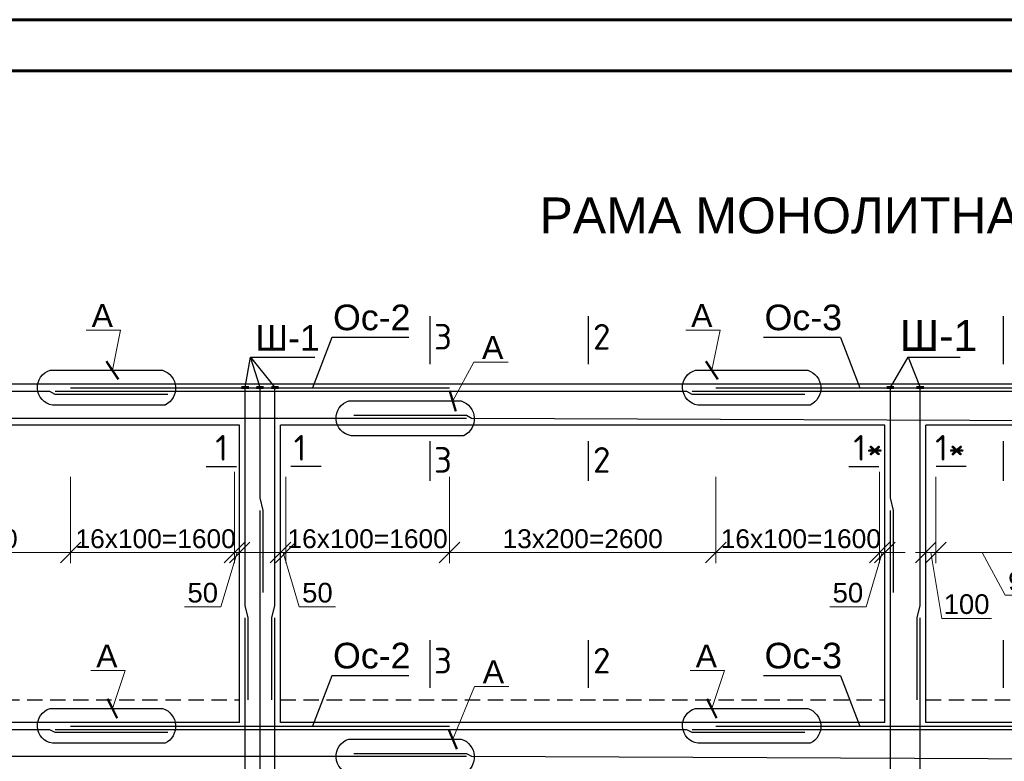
# Model space of a CAD drawing. Header units: millimetres. Extents: x 2063114 to 14983986, y -126020516 to 213791.
# Tile 573 of 656: x 2331609 to 2341224, y -306928 to -299691. Entities that reach past the tile are written whole.
import ezdxf

# ---------------------------------------------------------------- set-up
doc = ezdxf.new("R2010")
doc.units = ezdxf.units.MM
doc.linetypes.add('штриховая', pattern=[0.75, 0.5, -0.25])
doc.layers.get('Defpoints').update_dxf_attribs({"color": 6, "lineweight": 35})
doc.layers.add('.', color=7, linetype='Continuous', lineweight=15)
doc.layers.add('РАЗМЕР АР', color=150, linetype='Continuous', lineweight=20)
doc.layers.add('_print', color=6, linetype='Continuous', lineweight=60, plot=False)
doc.styles.add('ISOCPEUR', font='isocpeui.ttf', dxfattribs={"height": 300})
doc.styles.add('seviyorum', font='times.ttf')
doc.styles.get("Standard").update_dxf_attribs({"font": 'arial.ttf'})
doc.dimstyles.new('1-100', dxfattribs={"dimtxt": 300, "dimasz": 250, "dimexe": 130, "dimexo": 130, "dimgap": 50, "dimtad": 1, "dimdec": 0, "dimtxsty": 'seviyorum', "dimblk": 'OBLIQUE', "dimcen": 250, "dimdle": 125, "dimclrd": 256, "dimclre": 256, "dimclrt": 256, "dimadec": 0, "dimazin": 0, "dimtfac": 1, "dimtdec": 0, "dimtmove": 1, "dimatfit": 3, "dimldrblk": 'OBLIQUE', "dimfxl": 200, "dimlwd": -1, "dimlwe": -1, "dimarcsym": 0})
doc.dimstyles.new('1-50 gbgggn', dxfattribs={"dimscale": 0, "dimtxt": 250, "dimasz": 150, "dimexe": 25, "dimexo": 200, "dimgap": 100, "dimtad": 1, "dimdec": 0, "dimlfac": 0.5, "dimtxsty": 'ISOCPEUR', "dimblk": 'ARCHTICK', "dimcen": 100, "dimdle": 100, "dimclrd": 167, "dimclre": 167, "dimadec": 0, "dimazin": 0, "dimtfac": 1, "dimtdec": 0, "dimtmove": 1, "dimatfit": 3, "dimfxl": 1.25, "dimlwd": 5, "dimlwe": 5, "dimarcsym": 0})

# ---------------------------------------------------------------- blocks, each defined once
blk = doc.blocks.new('*U1596')
at = {"color": 0, "ltscale": 25}
blk.add_lwpolyline([(-59400, 42000), (0, 42000), (0, 0), (-59400, 0)], close=True, dxfattribs=at)
blk = doc.blocks.new('*U1595')
at = {"color": 0, "ltscale": 25}
blk.add_lwpolyline([(-59400, 42000), (0, 42000), (0, 0), (-59400, 0)], close=True, dxfattribs=at)
at = {"color": 0, "lineweight": 60, "ltscale": 25}
blk.add_lwpolyline([(-57400, 41500), (-500, 41500), (-500, 500), (-57400, 500)], close=True, dxfattribs=at)
blk = doc.blocks.new('_ArchTick')
at = {"color": 0, "linetype": 'ByBlock', "const_width": 0.15}
blk.add_lwpolyline([(-0.5, -0.5), (0.5, 0.5)], dxfattribs=at)
blk = doc.blocks.new('_Oblique')
at = {"color": 0, "linetype": 'ByBlock', "lineweight": -2}
blk.add_line((-0.5, -0.5), (0.5, 0.5), dxfattribs=at)
blk = doc.blocks.new('*D1738')
at = {"layer": 'Defpoints', "color": 0, "lineweight": 30, "ltscale": 100, "transparency": 16777216}
for p in [(2329506.6, -304049.1), (2332106.6, -304049.1), (2332106.6, -304890.9)]:
    blk.add_point(p, dxfattribs=at)
at = {"layer": 'РАЗМЕР АР', "ltscale": 100, "transparency": 16777216}
for p, q in [((2329506.6, -304153.1), (2329506.6, -304994.9)), ((2332106.6, -304153.1), (2332106.6, -304994.9)), ((2329406.6, -304890.9), (2332206.6, -304890.9))]:
    blk.add_line(p, q, dxfattribs=at)
at = {"layer": 'РАЗМЕР АР', "ltscale": 100, "transparency": 16777216, "xscale": 200, "yscale": 200, "zscale": 200, "rotation": 180}
blk.add_blockref('_Oblique', (2329506.6, -304890.9), dxfattribs=at)
at = {"layer": 'РАЗМЕР АР', "ltscale": 100, "transparency": 16777216, "xscale": 200, "yscale": 200, "zscale": 200}
blk.add_blockref('_Oblique', (2332106.6, -304890.9), dxfattribs=at)
at = {"layer": 'РАЗМЕР АР', "ltscale": 100, "transparency": 16777216, "insert": (2330806.6, -304756.9), "char_height": 192, "attachment_point": 5}
blk.add_mtext('{\\H0.95833x;13x200=2600}', dxfattribs=at)
blk = doc.blocks.new('*D1740')
at = {"layer": 'Defpoints', "color": 0, "lineweight": 30, "ltscale": 100, "transparency": 16777216}
for p in [(2333706.6, -303999.1), (2333756.6, -304539.3), (2333756.6, -304890.9)]:
    blk.add_point(p, dxfattribs=at)
at = {"layer": 'РАЗМЕР АР', "ltscale": 100, "transparency": 16777216}
for p, q in [((2333706.6, -304103.1), (2333706.6, -304994.9)), ((2333756.6, -304643.3), (2333756.6, -304994.9)), ((2333706.6, -304890.9), (2333506.6, -304890.9)), ((2333731.6, -304890.9), (2333573.9, -305421.7)), ((2333706.6, -304890.9), (2333756.6, -304890.9)), ((2333706.6, -304890.9), (2333756.6, -304890.9)), ((2333756.6, -304890.9), (2333956.6, -304890.9)), ((2333573.9, -305421.7), (2333219.6, -305421.7))]:
    blk.add_line(p, q, dxfattribs=at)
at = {"layer": 'РАЗМЕР АР', "ltscale": 100, "transparency": 16777216, "xscale": 200, "yscale": 200, "zscale": 200}
blk.add_blockref('_Oblique', (2333706.6, -304890.9), dxfattribs=at)
at = {"layer": 'РАЗМЕР АР', "ltscale": 100, "transparency": 16777216, "xscale": 200, "yscale": 200, "zscale": 200, "rotation": 180}
blk.add_blockref('_Oblique', (2333756.6, -304890.9), dxfattribs=at)
at = {"layer": 'РАЗМЕР АР', "ltscale": 100, "transparency": 16777216, "insert": (2333396.7, -305283.7), "char_height": 192, "attachment_point": 5}
blk.add_mtext('50', dxfattribs=at)
blk = doc.blocks.new('*D1741')
at = {"layer": 'Defpoints', "color": 0, "lineweight": 30, "ltscale": 100, "transparency": 16777216}
for p in [(2333706.6, -303999.1), (2332106.6, -304049.1), (2333706.6, -304890.9)]:
    blk.add_point(p, dxfattribs=at)
at = {"layer": 'РАЗМЕР АР', "ltscale": 100, "transparency": 16777216}
for p, q in [((2333706.6, -304103.1), (2333706.6, -304994.9)), ((2332106.6, -304153.1), (2332106.6, -304994.9)), ((2332006.6, -304890.9), (2333806.6, -304890.9))]:
    blk.add_line(p, q, dxfattribs=at)
at = {"layer": 'РАЗМЕР АР', "ltscale": 100, "transparency": 16777216, "xscale": 200, "yscale": 200, "zscale": 200, "rotation": 180}
blk.add_blockref('_Oblique', (2332106.6, -304890.9), dxfattribs=at)
at = {"layer": 'РАЗМЕР АР', "ltscale": 100, "transparency": 16777216, "xscale": 200, "yscale": 200, "zscale": 200}
blk.add_blockref('_Oblique', (2333706.6, -304890.9), dxfattribs=at)
at = {"layer": 'РАЗМЕР АР', "ltscale": 100, "transparency": 16777216, "insert": (2332936.7, -304757), "char_height": 192, "attachment_point": 5}
blk.add_mtext('{\\H0.95833x;16x100=1600}', dxfattribs=at)
blk = doc.blocks.new('*D1681')
at = {"layer": 'Defpoints', "color": 0, "lineweight": 30, "ltscale": 100, "transparency": 16777216}
for p in [(2335806.6, -304049.1), (2338406.6, -304049.1), (2338406.6, -304890.9)]:
    blk.add_point(p, dxfattribs=at)
at = {"layer": 'РАЗМЕР АР', "ltscale": 100, "transparency": 16777216}
for p, q in [((2335806.6, -304153.1), (2335806.6, -304994.9)), ((2338406.6, -304153.1), (2338406.6, -304994.9)), ((2335706.6, -304890.9), (2338506.6, -304890.9))]:
    blk.add_line(p, q, dxfattribs=at)
at = {"layer": 'РАЗМЕР АР', "ltscale": 100, "transparency": 16777216, "xscale": 200, "yscale": 200, "zscale": 200, "rotation": 180}
blk.add_blockref('_Oblique', (2335806.6, -304890.9), dxfattribs=at)
at = {"layer": 'РАЗМЕР АР', "ltscale": 100, "transparency": 16777216, "xscale": 200, "yscale": 200, "zscale": 200}
blk.add_blockref('_Oblique', (2338406.6, -304890.9), dxfattribs=at)
at = {"layer": 'РАЗМЕР АР', "ltscale": 100, "transparency": 16777216, "insert": (2337106.6, -304756.9), "char_height": 192, "attachment_point": 5}
blk.add_mtext('{\\H0.95833x;13x200=2600}', dxfattribs=at)
blk = doc.blocks.new('*D1682')
at = {"layer": 'Defpoints', "color": 0, "lineweight": 30, "ltscale": 100, "transparency": 16777216}
for p in [(2334206.6, -304049.1), (2335806.6, -304049.1), (2334206.6, -304890.9)]:
    blk.add_point(p, dxfattribs=at)
at = {"layer": 'РАЗМЕР АР', "ltscale": 100, "transparency": 16777216}
for p, q in [((2334206.6, -304153.1), (2334206.6, -304994.9)), ((2335806.6, -304153.1), (2335806.6, -304994.9)), ((2335906.6, -304890.9), (2334106.6, -304890.9))]:
    blk.add_line(p, q, dxfattribs=at)
at = {"layer": 'РАЗМЕР АР', "ltscale": 100, "transparency": 16777216, "xscale": 200, "yscale": 200, "zscale": 200, "rotation": 180}
blk.add_blockref('_Oblique', (2334206.6, -304890.9), dxfattribs=at)
at = {"layer": 'РАЗМЕР АР', "ltscale": 100, "transparency": 16777216, "xscale": 200, "yscale": 200, "zscale": 200}
blk.add_blockref('_Oblique', (2335806.6, -304890.9), dxfattribs=at)
at = {"layer": 'РАЗМЕР АР', "ltscale": 100, "transparency": 16777216, "insert": (2335006.6, -304757), "char_height": 192, "attachment_point": 5}
blk.add_mtext('{\\H0.95833x;16x100=1600}', dxfattribs=at)
blk = doc.blocks.new('*D1683')
at = {"layer": 'Defpoints', "color": 0, "lineweight": 30, "ltscale": 100, "transparency": 16777216}
for p in [(2340006.6, -303999.1), (2340056.6, -304539.3), (2340056.6, -304890.9)]:
    blk.add_point(p, dxfattribs=at)
at = {"layer": 'РАЗМЕР АР', "ltscale": 100, "transparency": 16777216}
for p, q in [((2340006.6, -304103.1), (2340006.6, -304994.9)), ((2340056.6, -304643.3), (2340056.6, -304994.9)), ((2340006.6, -304890.9), (2339806.6, -304890.9)), ((2340031.6, -304890.9), (2339873.9, -305421.7)), ((2340006.6, -304890.9), (2340056.6, -304890.9)), ((2340006.6, -304890.9), (2340056.6, -304890.9)), ((2340056.6, -304890.9), (2340256.6, -304890.9)), ((2339873.9, -305421.7), (2339519.6, -305421.7))]:
    blk.add_line(p, q, dxfattribs=at)
at = {"layer": 'РАЗМЕР АР', "ltscale": 100, "transparency": 16777216, "xscale": 200, "yscale": 200, "zscale": 200}
blk.add_blockref('_Oblique', (2340006.6, -304890.9), dxfattribs=at)
at = {"layer": 'РАЗМЕР АР', "ltscale": 100, "transparency": 16777216, "xscale": 200, "yscale": 200, "zscale": 200, "rotation": 180}
blk.add_blockref('_Oblique', (2340056.6, -304890.9), dxfattribs=at)
at = {"layer": 'РАЗМЕР АР', "ltscale": 100, "transparency": 16777216, "insert": (2339696.7, -305283.7), "char_height": 192, "attachment_point": 5}
blk.add_mtext('50', dxfattribs=at)
blk = doc.blocks.new('*D1684')
at = {"layer": 'Defpoints', "color": 0, "lineweight": 30, "ltscale": 100, "transparency": 16777216}
for p in [(2340006.6, -303999.1), (2338406.6, -304049.1), (2340006.6, -304890.9)]:
    blk.add_point(p, dxfattribs=at)
at = {"layer": 'РАЗМЕР АР', "ltscale": 100, "transparency": 16777216}
for p, q in [((2340006.6, -304103.1), (2340006.6, -304994.9)), ((2338406.6, -304153.1), (2338406.6, -304994.9)), ((2338306.6, -304890.9), (2340106.6, -304890.9))]:
    blk.add_line(p, q, dxfattribs=at)
at = {"layer": 'РАЗМЕР АР', "ltscale": 100, "transparency": 16777216, "xscale": 200, "yscale": 200, "zscale": 200, "rotation": 180}
blk.add_blockref('_Oblique', (2338406.6, -304890.9), dxfattribs=at)
at = {"layer": 'РАЗМЕР АР', "ltscale": 100, "transparency": 16777216, "xscale": 200, "yscale": 200, "zscale": 200}
blk.add_blockref('_Oblique', (2340006.6, -304890.9), dxfattribs=at)
at = {"layer": 'РАЗМЕР АР', "ltscale": 100, "transparency": 16777216, "insert": (2339236.7, -304757), "char_height": 192, "attachment_point": 5}
blk.add_mtext('{\\H0.95833x;16x100=1600}', dxfattribs=at)
blk = doc.blocks.new('*D1685')
at = {"layer": 'Defpoints', "color": 0, "lineweight": 30, "ltscale": 100, "transparency": 16777216}
for p in [(2334206.6, -304049.1), (2334156.6, -304539.3), (2334156.6, -304890.9)]:
    blk.add_point(p, dxfattribs=at)
at = {"layer": 'РАЗМЕР АР', "ltscale": 100, "transparency": 16777216}
for p, q in [((2334206.6, -304153.1), (2334206.6, -304994.9)), ((2334156.6, -304643.3), (2334156.6, -304994.9)), ((2334156.6, -304890.9), (2333956.6, -304890.9)), ((2334206.6, -304890.9), (2334156.6, -304890.9)), ((2334206.6, -304890.9), (2334156.6, -304890.9)), ((2334181.6, -304890.9), (2334339.2, -305421.7)), ((2334206.6, -304890.9), (2334406.6, -304890.9)), ((2334339.2, -305421.7), (2334693.6, -305421.7))]:
    blk.add_line(p, q, dxfattribs=at)
at = {"layer": 'РАЗМЕР АР', "ltscale": 100, "transparency": 16777216, "xscale": 200, "yscale": 200, "zscale": 200}
blk.add_blockref('_Oblique', (2334156.6, -304890.9), dxfattribs=at)
at = {"layer": 'РАЗМЕР АР', "ltscale": 100, "transparency": 16777216, "xscale": 200, "yscale": 200, "zscale": 200, "rotation": 180}
blk.add_blockref('_Oblique', (2334206.6, -304890.9), dxfattribs=at)
at = {"layer": 'РАЗМЕР АР', "ltscale": 100, "transparency": 16777216, "insert": (2334516.4, -305283.7), "char_height": 192, "attachment_point": 5}
blk.add_mtext('50', dxfattribs=at)
blk = doc.blocks.new('*D1709')
at = {"layer": 'Defpoints', "color": 0, "lineweight": 30, "ltscale": 100, "transparency": 16777216}
for p in [(2340556.6, -304049.1), (2340456.6, -304539.3), (2340456.6, -304890.9)]:
    blk.add_point(p, dxfattribs=at)
at = {"layer": 'РАЗМЕР АР', "ltscale": 100, "transparency": 16777216}
for p, q in [((2340556.6, -304153.1), (2340556.6, -304994.9)), ((2340456.6, -304643.3), (2340456.6, -304994.9)), ((2340656.6, -304890.9), (2340356.6, -304890.9)), ((2340506.6, -304890.9), (2340612.7, -305533.5)), ((2340612.7, -305533.5), (2341098.2, -305533.5))]:
    blk.add_line(p, q, dxfattribs=at)
at = {"layer": 'РАЗМЕР АР', "ltscale": 100, "transparency": 16777216, "xscale": 200, "yscale": 200, "zscale": 200, "rotation": 180}
blk.add_blockref('_Oblique', (2340456.6, -304890.9), dxfattribs=at)
at = {"layer": 'РАЗМЕР АР', "ltscale": 100, "transparency": 16777216, "xscale": 200, "yscale": 200, "zscale": 200}
blk.add_blockref('_Oblique', (2340556.6, -304890.9), dxfattribs=at)
at = {"layer": 'РАЗМЕР АР', "ltscale": 100, "transparency": 16777216, "insert": (2340855.4, -305395.5), "char_height": 192, "attachment_point": 5}
blk.add_mtext('100', dxfattribs=at)
blk = doc.blocks.new('*D1710')
at = {"layer": 'Defpoints', "color": 0, "lineweight": 30, "ltscale": 100, "transparency": 16777216}
for p in [(2340556.6, -304049.1), (2341456.6, -304049.1), (2340556.6, -304890.9)]:
    blk.add_point(p, dxfattribs=at)
at = {"layer": 'РАЗМЕР АР', "ltscale": 100, "transparency": 16777216}
for p, q in [((2340556.6, -304153.1), (2340556.6, -304994.9)), ((2341456.6, -304153.1), (2341456.6, -304994.9)), ((2341556.6, -304890.9), (2340456.6, -304890.9)), ((2341006.6, -304890.9), (2341233.1, -305305.9)), ((2341233.1, -305305.9), (2342569.5, -305305.9))]:
    blk.add_line(p, q, dxfattribs=at)
at = {"layer": 'РАЗМЕР АР', "ltscale": 100, "transparency": 16777216, "xscale": 200, "yscale": 200, "zscale": 200, "rotation": 180}
blk.add_blockref('_Oblique', (2340556.6, -304890.9), dxfattribs=at)
at = {"layer": 'РАЗМЕР АР', "ltscale": 100, "transparency": 16777216, "xscale": 200, "yscale": 200, "zscale": 200}
blk.add_blockref('_Oblique', (2341456.6, -304890.9), dxfattribs=at)
at = {"layer": 'РАЗМЕР АР', "ltscale": 100, "transparency": 16777216, "insert": (2341901.3, -305172), "char_height": 192, "attachment_point": 5}
blk.add_mtext('{\\H0.95833x;9x100=900}', dxfattribs=at)

msp = doc.modelspace()

# ---------------------------------------------------------------- linework, layer by layer
at = {"lineweight": 30, "ltscale": 100}
for p, q in [((2335612.60735, -302584.79365), (2335612.60735, -303051.83281)), ((2337160.44815, -302584.79365), (2337160.44815, -303051.83281)), ((2341213.7016, -302584.79365), (2341213.7016, -303051.83281)), ((2333756.57029, -303249.13174), (2327856.57029, -303249.13174)), ((2334156.57029, -303249.13174), (2333756.57029, -303249.13174)), ((2340056.57029, -303249.13174), (2334156.57029, -303249.13174)), ((2340456.57029, -303249.13174), (2340056.57029, -303249.13174)), ((2343456.57029, -303249.13174), (2340456.57029, -303249.13174)), ((2333756.57029, -303649.13174), (2327856.57029, -303649.13174)), ((2333756.57029, -306549.13174), (2333756.57029, -303649.13174)), ((2340056.57029, -303649.13174), (2334156.57029, -303649.13174)), ((2334156.57029, -306549.13174), (2334156.57029, -303649.13174)), ((2340056.57029, -306549.13174), (2340056.57029, -303649.13174)), ((2343456.57029, -303649.13174), (2340456.57029, -303649.13174)), ((2340456.57029, -306549.13174), (2340456.57029, -303649.13174)), ((2335612.60735, -303803.4135), (2335612.60735, -304190.36223)), ((2337160.44815, -303803.4135), (2337160.44815, -304190.36223)), ((2341213.7016, -303803.4135), (2341213.7016, -304190.36223)), ((2333431.20488, -304049.46954), (2333724.82671, -304049.46954)), ((2334551.6295, -304049.46954), (2334258.00766, -304049.46954)), ((2339705.8638, -304049.46954), (2339999.48563, -304049.46954)), ((2340851.6295, -304049.46954), (2340558.00766, -304049.46954)), ((2335612.60735, -305745.36327), (2335612.60735, -306212.40244)), ((2337160.44815, -305745.36327), (2337160.44815, -306212.40244)), ((2341213.7016, -305745.36327), (2341213.7016, -306212.40244)), ((2333756.57029, -306549.13174), (2327856.57029, -306549.13174)), ((2340056.57029, -306549.13174), (2334156.57029, -306549.13174)), ((2343456.57029, -306549.13174), (2340456.57029, -306549.13174))]:
    msp.add_line(p, q, dxfattribs=at)
for p, q in [((2334657.94444, -302793.07351), (2334468.53074, -303283.82328)), ((2335410.34239, -302793.07351), (2334657.94444, -302793.07351)), ((2339624.12873, -302793.07351), (2338871.73078, -302793.07351)), ((2339624.12873, -302793.07351), (2339813.54242, -303283.82328)), ((2334657.94444, -306093.07351), (2334468.53074, -306583.82328)), ((2335410.34239, -306093.07351), (2334657.94444, -306093.07351)), ((2339624.12873, -306093.07351), (2338871.73078, -306093.07351)), ((2339624.12873, -306093.07351), (2339813.54242, -306583.82328))]:
    msp.add_line(p, q)
at = {"color": 1, "lineweight": 30}
for p, q in [((2332106.57029, -303283.82328), (2335806.57029, -303283.82328)), ((2338406.57029, -303283.82328), (2341456.57029, -303283.82328)), ((2332106.57029, -306583.82328), (2335806.57029, -306583.82328)), ((2338406.57029, -306583.82328), (2341456.57029, -306583.82328))]:
    msp.add_line(p, q, dxfattribs=at)
at = {"ltscale": 100}
for points in [[(2333811.57029, -303279.13174), (2333862.2893, -302983.42486), (2334101.57029, -303279.13174)], [(2333862.2893, -302983.42486), (2334492.40846, -302983.42486)], [(2333956.57029, -303279.13174), (2333862.2893, -302983.42486)], [(2340111.57029, -303279.13174), (2340283.63365, -302983.42486), (2340401.57029, -303279.13174)], [(2340283.63365, -302983.42486), (2340792.40846, -302983.42486)]]:
    msp.add_lwpolyline(points, dxfattribs=at)
at = {"lineweight": 30}
for points in [[(2333028.81527, -303451.62742), (2331930.89842, -303451.62742, -0.8061503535), (2331907.22157, -303112.39437), (2333005.13842, -303112.39437, -0.6771535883)], [(2339328.81527, -303451.62742), (2338230.89842, -303451.62742, -0.8061503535), (2338207.22157, -303112.39437), (2339305.13842, -303112.39437, -0.6771535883)], [(2335945.19269, -303750.60197), (2334847.27584, -303750.60197, -0.8061503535), (2334823.599, -303411.36892), (2335921.51585, -303411.36892, -0.6771535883)], [(2333028.81527, -306751.62742), (2331930.89842, -306751.62742, -0.8061503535), (2331907.22157, -306412.39437), (2333005.13842, -306412.39437, -0.6771535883)], [(2339328.81527, -306751.62742), (2338230.89842, -306751.62742, -0.8061503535), (2338207.22157, -306412.39437), (2339305.13842, -306412.39437, -0.6771535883)], [(2335945.19269, -307050.60197), (2334847.27584, -307050.60197, -0.8061503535), (2334823.599, -306711.36892), (2335921.51585, -306711.36892, -0.6771535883)]]:
    msp.add_lwpolyline(points, format="xyb", close=True, dxfattribs=at)
at = {"color": 24, "lineweight": 30}
for points in [[(2333054.57029, -303346.89703), (2331954.57029, -303346.89703), (2331903.29542, -303319.49333), (2327495.57029, -303319.49333)], [(2339275.57029, -303346.89703), (2338175.57029, -303346.89703), (2338124.29542, -303319.49333), (2331954.57029, -303319.49333)], [(2345806.57029, -303346.89703), (2344706.57029, -303346.89703), (2344655.29542, -303319.49333), (2338175.57029, -303319.49333)], [(2327496.57029, -303578.77015), (2335970.94772, -303578.77015)], [(2334870.94772, -303551.36644), (2335970.94772, -303551.36644), (2336022.22259, -303578.77015), (2342506.57029, -303606.17386)], [(2333054.57029, -306646.89703), (2331954.57029, -306646.89703), (2331903.29542, -306619.49333), (2327495.57029, -306619.49333)], [(2339275.57029, -306646.89703), (2338175.57029, -306646.89703), (2338124.29542, -306619.49333), (2331954.57029, -306619.49333)], [(2345806.57029, -306646.89703), (2344706.57029, -306646.89703), (2344655.29542, -306619.49333), (2338175.57029, -306619.49333)], [(2327496.57029, -306878.77015), (2335970.94772, -306878.77015)], [(2334870.94772, -306851.36644), (2335970.94772, -306851.36644), (2336022.22259, -306878.77015), (2342506.57029, -306906.17386)]]:
    msp.add_lwpolyline(points, dxfattribs=at)
at = {"color": 1, "lineweight": 60, "ltscale": 100}
for points in [[(2333776.57029, -303279.13174), (2333846.57029, -303279.13174)], [(2333921.57029, -303279.13174), (2333991.57029, -303279.13174)], [(2334066.57029, -303279.13174), (2334136.57029, -303279.13174)], [(2340076.57029, -303279.13174), (2340146.57029, -303279.13174)], [(2340366.57029, -303279.13174), (2340436.57029, -303279.13174)]]:
    msp.add_lwpolyline(points, dxfattribs=at)
at = {"color": 96, "lineweight": 30, "ltscale": 100}
for points in [[(2333841.57029, -306329.13174), (2333841.57029, -305529.13174), (2333811.57029, -305406.21177), (2333811.57029, -303279.13174)], [(2333986.57029, -305279.13174), (2333986.57029, -304479.13174), (2333956.57029, -304356.21177), (2333956.57029, -303279.13174)], [(2334071.57029, -306329.13174), (2334071.57029, -305529.13174), (2334101.57029, -305406.21177), (2334101.57029, -303279.13174)], [(2340141.57029, -305279.13174), (2340141.57029, -304479.13174), (2340111.57029, -304356.21177), (2340111.57029, -303279.13174)], [(2340371.57029, -306329.13174), (2340371.57029, -305529.13174), (2340401.57029, -305406.21177), (2340401.57029, -303279.13174)], [(2333986.57029, -308579.13174), (2333986.57029, -307779.13174), (2333956.57029, -307656.21177), (2333956.57029, -304479.13174)], [(2340141.57029, -308579.13174), (2340141.57029, -307779.13174), (2340111.57029, -307656.21177), (2340111.57029, -304479.13174)], [(2333841.57029, -309579.13174), (2333841.57029, -308779.13174), (2333811.57029, -308656.21177), (2333811.57029, -305529.13174)], [(2334071.57029, -309579.13174), (2334071.57029, -308779.13174), (2334101.57029, -308656.21177), (2334101.57029, -305529.13174)], [(2340371.57029, -309579.13174), (2340371.57029, -308779.13174), (2340401.57029, -308656.21177), (2340401.57029, -305529.13174)]]:
    msp.add_lwpolyline(points, dxfattribs=at)
at = {"linetype": 'штриховая', "ltscale": 300}
for points in [[(2327856.57029, -306329.13174), (2333756.57029, -306329.13174)], [(2334156.57029, -306329.13174), (2340056.57029, -306329.13174)], [(2340456.57029, -306329.13174), (2343456.57029, -306329.13174)]]:
    msp.add_lwpolyline(points, dxfattribs=at)
at = {"layer": '_print', "ltscale": 100}
msp.add_lwpolyline([(2379792.08613, -341691.31434), (2320392.08613, -341691.31434), (2320392.08613, -299691.31434), (2379792.08613, -299691.31434)], close=True, dxfattribs=at)

# ---------------------------------------------------------------- block references
for name, p in [('*U1596', (2379792.08613, -299691.31434)), ('*U1595', (2379792.08613, -341691.31434))]:
    msp.add_blockref(name, p)

# ---------------------------------------------------------------- texts
at = {"layer": '.', "ltscale": 100, "char_height": 250, "width": 702.5, "attachment_point": 4}
for s, insert in [('Ос-2', (2334668.876, -302597.96296)), ('Ос-3', (2338882.66233, -302597.96296)), ('Ш-1', (2333910.07809, -302796.1111)), ('Ос-2', (2334668.876, -305897.96296)), ('Ос-3', (2338882.66233, -305897.96296))]:
    msp.add_mtext(s, dxfattribs=dict(at, insert=insert))
for s, height, p in [('А', 224, (2332311.63325, -302690.53183)), ('А', 224, (2338165.51194, -302690.53183)), ('Ш-1', 300, (2340203.68534, -302923.01075)), ('А', 224, (2336123.86344, -303001.25944)), ('А', 224, (2332356.00226, -306012.20225)), ('А', 224, (2338209.88096, -306012.20225)), ('А', 224, (2336130.75178, -306165.65708))]:
    msp.add_text(s, height=height).set_placement(p)
at = {"color": 0, "insert": (2336208.6838, -301426.01921), "char_height": 350, "width": 10255.2860103, "attachment_point": 1}
msp.add_mtext('\\pi475.81831;РАМА МОНОЛИТНАЯ РМ-1 ПО ОСИ "А".', dxfattribs=at)
at = {"char_height": 250, "width": 114.3068182}
for s, insert, attachment_point in [('{\\fISOCPEUR|b0|i0|c0|p34;3}', (2335830.21967, -302660.1905), 3), ('{\\fISOCPEUR|b0|i0|c0|p34;2}', (2337378.06047, -302660.1905), 3), ('{\\fISOCPEUR|b0|i0|c204|p34;1}', (2333518.86702, -303743.87277), 1), ('{\\fISOCPEUR|b0|i0|c204|p34;1}', (2334409.26597, -303743.87277), 3), ('{\\fISOCPEUR|b0|i0|c204|p34;1\\fISOCPEUR|b0|i0|c0|p34;*}', (2339748.8271, -303743.87277), 1), ('{\\fISOCPEUR|b0|i0|c204|p34;1\\fISOCPEUR|b0|i0|c0|p34;*}', (2340843.71447, -303743.87277), 3), ('{\\fISOCPEUR|b0|i0|c0|p34;3}', (2335830.21967, -303861.66636), 3), ('{\\fISOCPEUR|b0|i0|c0|p34;2}', (2337378.06047, -303861.66636), 3), ('{\\fISOCPEUR|b0|i0|c0|p34;3}', (2335830.21967, -305820.76013), 3), ('{\\fISOCPEUR|b0|i0|c0|p34;2}', (2337378.06047, -305820.76013), 3)]:
    msp.add_mtext(s, dxfattribs=dict(at, insert=insert, attachment_point=attachment_point))

# ---------------------------------------------------------------- dimensions: what is measured, and where the dimension line sits
at = {"layer": 'РАЗМЕР АР', "ltscale": 100}
for base, p1, p2, picture, middle in [((2333706.57029, -304890.93512), (2332106.57029, -304049.13174), (2333706.57029, -303999.13174), '*D1741', (2332936.67472, -304890.93512)), ((2340006.57029, -304890.93512), (2338406.57029, -304049.13174), (2340006.57029, -303999.13174), '*D1684', (2339236.67472, -304890.93512))]:
    dim = msp.add_linear_dim(base=base, p1=p1, p2=p2, angle=180, text='{\\H0.95833x;16x100=<>}', dimstyle='1-100', override={"dimscale": 0.8, "dimtxt": 240, "dimtxsty": 'Standard'}, dxfattribs=at)
    dim.commit()
    dim.dimension.update_dxf_attribs({"geometry": picture, "text_midpoint": middle, "dimtype": 160})
for base, p1, p2, picture, middle in [((2333756.57029, -304890.93512), (2333706.57029, -303999.13174), (2333756.57029, -304539.30691), '*D1740', (2333533.93431, -305421.68402)), ((2340056.57029, -304890.93512), (2340006.57029, -303999.13174), (2340056.57029, -304539.30691), '*D1683', (2339833.93431, -305421.68402))]:
    dim = msp.add_linear_dim(base=base, p1=p1, p2=p2, angle=180, dimstyle='1-100', override={"dimscale": 0.8, "dimtxt": 240, "dimtxsty": 'Standard'}, dxfattribs=at)
    dim.commit()
    dim.dimension.update_dxf_attribs({"geometry": picture, "text_midpoint": middle, "dimtype": 160})
for base, p1, p2, picture, middle in [((2332106.57029, -304890.93512), (2329506.57029, -304049.13174), (2332106.57029, -304049.13174), '*D1738', (2330806.57029, -304756.92726)), ((2338406.57029, -304890.93512), (2335806.57029, -304049.13174), (2338406.57029, -304049.13174), '*D1681', (2337106.57029, -304756.92726))]:
    dim = msp.add_linear_dim(base=base, p1=p1, p2=p2, text='{\\H0.95833x;13x200=<>}', dimstyle='1-100', override={"dimscale": 0.8, "dimtxt": 240, "dimtxsty": 'Standard'}, dxfattribs=at)
    dim.commit()
    dim.dimension.update_dxf_attribs({"geometry": picture, "text_midpoint": middle})
for base, p1, p2, picture, middle in [((2334156.57029, -304890.93512), (2334206.57029, -304049.13174), (2334156.57029, -304539.30691), '*D1685', (2334379.20628, -305421.68402)), ((2340456.57029, -304890.93512), (2340556.57029, -304049.13174), (2340456.57029, -304539.30691), '*D1709', (2340652.69554, -305533.51116))]:
    dim = msp.add_linear_dim(base=base, p1=p1, p2=p2, dimstyle='1-100', override={"dimscale": 0.8, "dimtxt": 240, "dimtxsty": 'Standard'}, dxfattribs=at)
    dim.commit()
    dim.dimension.update_dxf_attribs({"geometry": picture, "text_midpoint": middle, "dimtype": 160})
for base, p1, p2, text, picture, middle in [((2334206.57029, -304890.93512), (2335806.57029, -304049.13174), (2334206.57029, -304049.13174), '{\\H0.95833x;16x100=<>}', '*D1682', (2335006.57029, -304890.93512)), ((2340556.57029, -304890.93512), (2341456.57029, -304049.13174), (2340556.57029, -304049.13174), '{\\H0.95833x;9x100=<>}', '*D1710', (2341273.13693, -305305.93905))]:
    dim = msp.add_linear_dim(base=base, p1=p1, p2=p2, text=text, dimstyle='1-100', override={"dimscale": 0.8, "dimtxt": 240, "dimtxsty": 'Standard'}, dxfattribs=at)
    dim.commit()
    dim.dimension.update_dxf_attribs({"geometry": picture, "text_midpoint": middle, "dimtype": 160})

# ---------------------------------------------------------------- leaders
at = {"color": 2, "linetype": 'ByBlock'}
for points in [[(2332514.35696, -303112.39437), (2332594.12935, -302721.20181), (2332259.06926, -302721.20181)], [(2338368.23565, -303112.39437), (2338448.00804, -302721.20181), (2338112.94795, -302721.20181)], [(2335837.79922, -303411.36892), (2336042.96734, -303031.92943), (2336378.02744, -303031.92943)], [(2332514.35696, -306412.39437), (2332638.49836, -306042.87223), (2332303.43827, -306042.87223)], [(2338368.23565, -306412.39437), (2338492.37706, -306042.87223), (2338157.31696, -306042.87223)], [(2335837.79922, -306711.36892), (2336049.85568, -306196.32706), (2336384.91577, -306196.32706)]]:
    msp.add_leader(points, dimstyle='1-50 gbgggn', override={"dimscale": 1, "dimtad": 0, "dimtxsty": 'Standard', "dimldrblk": 'ArchTick'}, dxfattribs=at)

doc.saveas('drawing.dxf')
